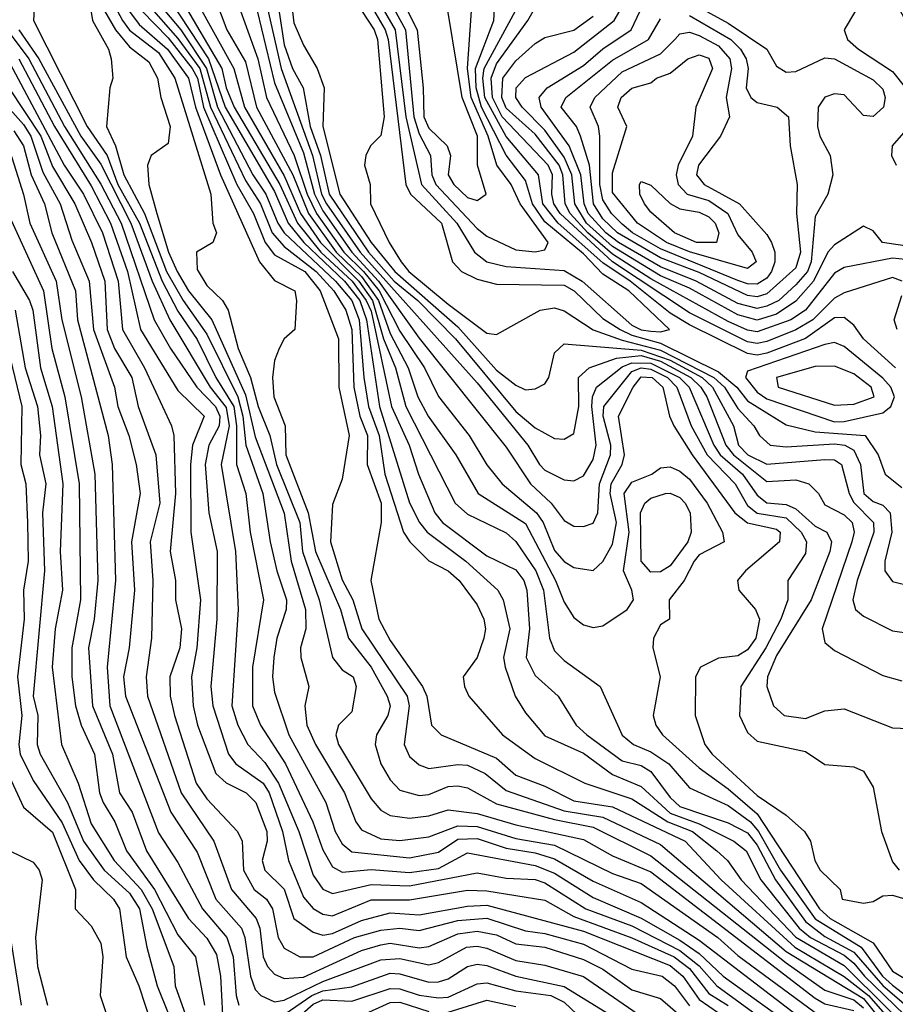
# Model space of a CAD drawing. Header units: metres. Extents: x -51132 to -49532, y -231222 to -229437.
# Tile 627 of 656: x -49786 to -49741, y -230112 to -230061. Entities that reach past the tile are written whole.
import ezdxf

# ---------------------------------------------------------------- set-up
doc = ezdxf.new("R2010")
doc.units = ezdxf.units.M
for name, color, linetype in [('CONTOUR_HALF', 8, 'Continuous'), ('CONTOUR_INDEX', 1, 'Continuous'), ('CONTOUR_INTER', 3, 'Continuous')]:
    doc.layers.add(name, color=color, linetype=linetype)

msp = doc.modelspace()

# ---------------------------------------------------------------- linework, layer by layer
at = {"layer": 'CONTOUR_HALF'}
for points, elevation in [([(-49767.08, -230056.198), (-49767.519, -230056.759), (-49767.522, -230057.759), (-49766.697, -230059.759), (-49765.687, -230061.759), (-49765.371, -230064.759), (-49765.34, -230066.259), (-49765.08, -230066.834), (-49764.135, -230067.759), (-49763.962, -230068.259), (-49764.076, -230069.259), (-49763.785, -230069.759), (-49763.08, -230070.424), (-49762.58, -230070.594), (-49762.112, -230070.259), (-49762.564, -230068.759), (-49762.57, -230067.259), (-49763.36, -230065.259), (-49764.342, -230059.259), (-49765.58, -230056.898), (-49766.08, -230056.51), (-49767.08, -230056.198)], 22.5), ([(-49740.392, -230061.259), (-49741.08, -230059.97), (-49742.161, -230059.259), (-49742.441, -230058.759), (-49742.413, -230057.759), (-49742.58, -230057.069), (-49743.08, -230056.861), (-49743.58, -230056.965), (-49744.08, -230057.244), (-49744.499, -230057.759), (-49744.458, -230058.259), (-49744.08, -230058.849), (-49742.889, -230059.759), (-49742.856, -230060.259), (-49742.994, -230060.759), (-49743.583, -230061.759), (-49743.4, -230062.259), (-49742.841, -230062.759), (-49741.08, -230063.902), (-49740.391, -230064.759)], 25.5), ([(-49782.829, -230059.259), (-49782.509, -230061.259), (-49781.678, -230062.759), (-49781.532, -230063.259), (-49781.458, -230064.259), (-49781.608, -230064.759), (-49781.777, -230066.759), (-49781.312, -230067.759), (-49780.889, -230069.259), (-49779.803, -230071.259), (-49778.68, -230074.259), (-49777.806, -230075.759), (-49776.58, -230077.502), (-49774.97, -230080.759), (-49774.718, -230081.759), (-49774.572, -230083.259), (-49773.675, -230085.759), (-49773.303, -230088.259), (-49772.964, -230089.759), (-49772.458, -230091.259), (-49772.47, -230091.759), (-49772.966, -230093.259), (-49773.114, -230094.259), (-49773.187, -230095.259), (-49773.08, -230096.046), (-49772.33, -230098.259), (-49770.425, -230101.759), (-49769.937, -230103.259), (-49769.58, -230103.892), (-49769.08, -230104.313), (-49766.08, -230104.623), (-49764.58, -230104.333), (-49763.58, -230103.661), (-49762.58, -230103.633), (-49761.08, -230104.124), (-49759.58, -230104.371), (-49758.58, -230104.682), (-49756.58, -230105.837), (-49754.08, -230106.932), (-49751.08, -230108.895), (-49744.731, -230113.759)], 32.5), ([(-49776.478, -230059.259), (-49775.551, -230061.759), (-49774.58, -230063.399), (-49774.006, -230065.759), (-49772.135, -230069.259), (-49771.312, -230071.259), (-49769.888, -230073.259), (-49768.58, -230074.515), (-49767.687, -230075.759), (-49767.08, -230077.467), (-49766.149, -230079.259), (-49765.647, -230080.759), (-49765.119, -230081.759), (-49763.695, -230083.759), (-49762.527, -230085.759), (-49760.08, -230087.315), (-49758.531, -230090.259), (-49758.08, -230091.393), (-49757.58, -230092.174), (-49757.08, -230092.557), (-49756.58, -230092.705), (-49756.08, -230092.618), (-49754.818, -230091.759), (-49754.493, -230091.259), (-49754.566, -230090.759), (-49754.999, -230089.759), (-49754.71, -230087.759), (-49754.967, -230085.759), (-49754.58, -230085.176), (-49753.528, -230084.759), (-49753.08, -230084.433), (-49752.58, -230084.385), (-49752.08, -230084.609), (-49751.58, -230085.024), (-49750.668, -230086.259), (-49749.873, -230087.759), (-49749.783, -230088.259), (-49751.08, -230088.942), (-49751.341, -230089.259), (-49751.858, -230090.259), (-49752.632, -230091.259), (-49752.617, -230092.259), (-49753.08, -230092.564), (-49753.448, -230093.259), (-49753.488, -230093.759), (-49753.096, -230095.259), (-49753.474, -230097.259), (-49753.321, -230097.759), (-49752.979, -230098.259), (-49751.08, -230099.959), (-49749.58, -230101.05), (-49748.08, -230102.355), (-49744.847, -230107.259), (-49744.302, -230107.759), (-49742.08, -230109.033), (-49741.08, -230110.494), (-49738.08, -230112.291)], 27.5), ([(-49767.688, -230060.259), (-49766.825, -230061.759), (-49766.275, -230066.259), (-49765.472, -230069.759), (-49763.635, -230071.759), (-49762.729, -230073.259), (-49762.088, -230073.759), (-49761.08, -230074.011), (-49758.08, -230074.212), (-49757.151, -230074.759), (-49754.58, -230077.036), (-49754.08, -230077.285), (-49753.58, -230077.356), (-49753.08, -230077.392), (-49752.615, -230077.259), (-49754.732, -230075.259), (-49756.08, -230074.402), (-49757.08, -230073.358), (-49759.08, -230071.699), (-49759.718, -230070.759), (-49760.08, -230069.56), (-49761.08, -230068.233), (-49762.353, -230065.759), (-49762.633, -230064.759), (-49762.66, -230063.759), (-49761.726, -230061.259), (-49761.633, -230059.759)], 23.5), ([(-49740.564, -230074.759), (-49741.08, -230074.576), (-49743.58, -230075.374), (-49744.08, -230075.638), (-49745.193, -230076.759), (-49746.08, -230077.282), (-49747.58, -230077.89), (-49748.08, -230077.986), (-49748.58, -230077.902), (-49751.58, -230076.413), (-49755.58, -230073.77), (-49758.292, -230071.259), (-49758.614, -230070.759), (-49758.723, -230070.259), (-49758.687, -230069.259), (-49758.906, -230068.759), (-49761.291, -230066.259), (-49761.791, -230065.259), (-49761.852, -230064.259), (-49761.58, -230063.503), (-49759.955, -230061.259), (-49759.119, -230059.759)], 24.5), ([(-49781.491, -230060.259), (-49780.951, -230061.259), (-49780.58, -230061.77), (-49779.08, -230062.927), (-49778.237, -230064.259), (-49776.381, -230070.259), (-49776.277, -230071.759), (-49776.079, -230072.259), (-49776.27, -230072.759), (-49777.127, -230073.259), (-49777.08, -230074.168), (-49776.58, -230074.996), (-49775.772, -230075.759), (-49775.476, -230076.259), (-49774.964, -230078.259), (-49774.328, -230079.759), (-49773.927, -230081.259), (-49773.321, -230082.759), (-49772.974, -230084.259), (-49771.772, -230087.259), (-49771.628, -230088.759), (-49770.764, -230091.259), (-49770.082, -230094.259), (-49769.58, -230094.891), (-49769.008, -230095.259), (-49768.848, -230095.759), (-49769.08, -230097.067), (-49769.756, -230097.759), (-49769.899, -230098.259), (-49769.761, -230098.759), (-49768.08, -230101.571), (-49767.58, -230102.164), (-49767.08, -230102.436), (-49766.08, -230102.573), (-49765.08, -230102.449), (-49764.08, -230102.137), (-49762.58, -230102.323), (-49760.58, -230102.915), (-49757.08, -230103.679), (-49755.58, -230104.528), (-49753.58, -230105.355), (-49745.08, -230111.889), (-49744.58, -230112.178), (-49743.08, -230112.534)], 31.5), ([(-49777.858, -230060.259), (-49775.813, -230063.759), (-49775.575, -230064.759), (-49775.169, -230065.759), (-49772.808, -230069.759), (-49771.888, -230071.759), (-49770.679, -230073.259), (-49769.063, -230074.759), (-49768.325, -230075.759), (-49768.08, -230076.319), (-49767.026, -230081.259), (-49766.104, -230083.259), (-49765.625, -230084.759), (-49764.769, -230086.759), (-49764.377, -230087.259), (-49762.08, -230088.989), (-49760.58, -230089.711), (-49760.158, -230090.259), (-49760.002, -230090.759), (-49759.869, -230092.759), (-49760.05, -230094.259), (-49759.58, -230095.18), (-49758.39, -230096.259), (-49757.447, -230097.759), (-49756.911, -230098.259), (-49755.08, -230099.606), (-49754.08, -230099.847), (-49753.58, -230100.158), (-49752.58, -230101.5), (-49752.08, -230101.965), (-49749.58, -230102.806), (-49748.58, -230103.332), (-49748.08, -230103.973), (-49747.134, -230105.759), (-49745.58, -230107.924), (-49744.58, -230108.697), (-49743.08, -230109.504), (-49741.58, -230111.244), (-49736.899, -230115.259)], 28.5), ([(-49772.927, -230060.259), (-49772.58, -230062.526), (-49772.14, -230063.759), (-49771.597, -230064.759), (-49771.224, -230066.759), (-49770.693, -230068.259), (-49770.242, -230070.259), (-49768.207, -230073.259), (-49766.88, -230074.759), (-49765.662, -230075.759), (-49763.713, -230077.759), (-49760.58, -230081.511), (-49759.58, -230082.358), (-49758.58, -230082.904), (-49758.08, -230082.945), (-49757.58, -230082.661), (-49757.324, -230081.259), (-49757.341, -230079.759), (-49756.786, -230079.259), (-49755.359, -230078.759), (-49754.08, -230078.618), (-49753.08, -230078.902), (-49751.514, -230079.759), (-49750.994, -230080.259), (-49750.687, -230080.759), (-49749.704, -230083.259), (-49749.303, -230083.759), (-49747.58, -230085.135), (-49746.08, -230085.048), (-49745.403, -230085.259), (-49744.897, -230085.759), (-49744.58, -230086.355), (-49743.58, -230086.859), (-49743.168, -230087.259), (-49743.053, -230087.759), (-49743.171, -230088.259), (-49744.711, -230092.759), (-49744.58, -230093.481), (-49744.08, -230093.893), (-49741.58, -230095.184), (-49740.58, -230095.463)], 25.5), ([(-49779.952, -230060.759), (-49778.58, -230062.173), (-49777.349, -230063.759), (-49777.074, -230064.259), (-49776.76, -230065.759), (-49775.029, -230069.759), (-49774.171, -230071.259), (-49773.564, -230072.759), (-49773.08, -230073.398), (-49771.503, -230074.259), (-49770.72, -230075.259), (-49769.765, -230077.759), (-49769.739, -230080.259), (-49769.218, -230082.759), (-49769.58, -230085.024), (-49770.08, -230086.326), (-49770.187, -230088.259), (-49769.58, -230090.233), (-49769.029, -230091.259), (-49768.555, -230092.759), (-49766.207, -230096.259), (-49766.109, -230096.759), (-49766.359, -230098.759), (-49766.08, -230099.382), (-49765.58, -230099.815), (-49765.08, -230100.001), (-49763.58, -230099.79), (-49763.08, -230099.832), (-49762.17, -230100.259), (-49761.08, -230101.147), (-49758.08, -230102.193), (-49756.08, -230102.515), (-49753.08, -230103.937), (-49746.58, -230109.482), (-49742.58, -230111.918), (-49739.903, -230115.259)], 30.5), ([(-49778.758, -230060.759), (-49777.927, -230061.759), (-49776.599, -230063.759), (-49776.024, -230065.759), (-49774.204, -230069.259), (-49773.523, -230070.259), (-49772.908, -230071.759), (-49772.571, -230072.259), (-49769.916, -230074.759), (-49769.067, -230075.759), (-49768.69, -230076.759), (-49768.454, -230079.759), (-49768.205, -230081.259), (-49767.662, -230082.759), (-49767.367, -230084.759), (-49766.391, -230087.759), (-49766.075, -230088.259), (-49765.08, -230089.252), (-49764.08, -230089.763), (-49763.509, -230090.259), (-49762.58, -230091.521), (-49762.244, -230092.259), (-49762.157, -230092.759), (-49762.236, -230093.259), (-49762.575, -230094.259), (-49763.305, -230095.259), (-49763.243, -230095.759), (-49763.008, -230096.259), (-49761.267, -230098.259), (-49759.58, -230099.483), (-49756.999, -230100.759), (-49754.58, -230101.565), (-49752.708, -230102.759), (-49751.423, -230103.259), (-49750.169, -230104.259), (-49749.617, -230104.759), (-49748.918, -230105.759), (-49746.08, -230108.73), (-49743.58, -230110.208), (-49739.08, -230114.651)], 29.5), ([(-49773.971, -230060.759), (-49773.08, -230064.491), (-49771.58, -230068.124), (-49771.011, -230070.259), (-49770.58, -230071.124), (-49769.07, -230073.259), (-49767.688, -230074.759), (-49765.58, -230077.708), (-49761.08, -230083.368), (-49759.828, -230085.259), (-49758.758, -230086.259), (-49758.08, -230087.158), (-49757.58, -230087.444), (-49757.08, -230087.462), (-49756.58, -230087.303), (-49756.339, -230086.759), (-49756.239, -230085.259), (-49755.673, -230083.759), (-49755.66, -230083.259), (-49756.049, -230081.759), (-49756.024, -230081.259), (-49754.58, -230079.439), (-49754.08, -230079.247), (-49753.58, -230079.318), (-49752.72, -230079.759), (-49752.235, -230080.259), (-49751.492, -230082.259), (-49750.674, -230083.759), (-49749.217, -230085.259), (-49748.58, -230086.374), (-49748.08, -230086.771), (-49746.58, -230087.016), (-49745.799, -230087.759), (-49745.519, -230088.259), (-49745.58, -230088.874), (-49746.487, -230090.259), (-49746.501, -230091.259), (-49746.85, -230092.259), (-49747.632, -230093.759), (-49748.923, -230095.759), (-49748.998, -230097.259), (-49748.58, -230098.144), (-49748.08, -230098.579), (-49745.58, -230099.125), (-49744.58, -230099.798), (-49743.08, -230099.907), (-49742.58, -230100.137), (-49742.08, -230100.968), (-49741.648, -230103.259), (-49741.08, -230104.839), (-49740.722, -230105.259)], 26.5), ([(-49768.58, -230060.741), (-49767.917, -230061.759), (-49767.743, -230062.259), (-49767.404, -230066.259), (-49767.58, -230067.228), (-49768.099, -230067.759), (-49768.355, -230068.259), (-49768.412, -230068.759), (-49768.129, -230069.759), (-49768.115, -230070.759), (-49767.147, -230072.759), (-49766.514, -230073.759), (-49766.115, -230074.259), (-49764.08, -230075.949), (-49762.08, -230077.464), (-49761.58, -230077.526), (-49759.318, -230076.259), (-49758.58, -230076.141), (-49758.08, -230076.296), (-49756.58, -230077.277), (-49755.08, -230077.827), (-49753.08, -230078.33), (-49750.319, -230079.759), (-49749.78, -230080.259), (-49749.08, -230081.362), (-49748.251, -230082.259), (-49747.968, -230082.759), (-49747.406, -230083.259), (-49746.58, -230083.35), (-49744.08, -230083.19), (-49743.541, -230083.259), (-49743.08, -230083.519), (-49742.736, -230084.259), (-49742.557, -230085.759), (-49742.08, -230086.168), (-49741.58, -230086.365), (-49741.187, -230086.759), (-49741.1, -230087.759), (-49741.467, -230089.259), (-49741.474, -230089.759), (-49741.08, -230090.318), (-49740.08, -230090.553)], 24.5), ([(-49740.08, -230072.982), (-49741.584, -230072.759), (-49742.08, -230072.156), (-49742.58, -230071.91), (-49744.08, -230072.89), (-49744.414, -230073.259), (-49745.155, -230074.759), (-49746.08, -230075.807), (-49747.08, -230076.474), (-49748.08, -230076.781), (-49749.08, -230076.507), (-49751.58, -230075.135), (-49753.08, -230074.481), (-49755.58, -230072.965), (-49756.916, -230071.759), (-49757.516, -230070.759), (-49757.682, -230069.259), (-49758.08, -230068.339), (-49759.08, -230066.948), (-49760.245, -230065.759), (-49760.585, -230065.259), (-49760.556, -230064.759), (-49760.08, -230064.223), (-49757.58, -230062.901), (-49755.483, -230061.259), (-49755.186, -230060.759)], 25.5), ([(-49751.58, -230061.011), (-49749.444, -230062.259), (-49748.948, -230062.759), (-49748.659, -230063.259), (-49748.547, -230063.759), (-49748.659, -230064.759), (-49748.404, -230065.259), (-49748.08, -230065.51), (-49747.041, -230065.759), (-49746.458, -230066.259), (-49746.378, -230067.759), (-49746.001, -230069.759), (-49746.049, -230071.259), (-49745.839, -230073.259), (-49746.08, -230074.073), (-49747.58, -230075.425), (-49748.08, -230075.568), (-49748.58, -230075.515), (-49751.08, -230074.323), (-49753.08, -230073.552), (-49755.308, -230072.259), (-49756.08, -230071.53), (-49756.551, -230070.759), (-49756.773, -230068.759), (-49757.225, -230067.259), (-49757.442, -230066.759), (-49758.229, -230065.759), (-49757.982, -230065.259), (-49755.58, -230063.32), (-49753.715, -230062.259), (-49753.08, -230061.177)], 26.5), ([(-49786.314, -230061.759), (-49785.286, -230063.259), (-49783.107, -230067.259), (-49782.08, -230068.712), (-49780.527, -230071.759), (-49779.412, -230074.759), (-49778.499, -230076.759), (-49776.403, -230080.259), (-49775.58, -230081.303), (-49775.432, -230082.259), (-49775.84, -230084.259), (-49775.096, -230088.759), (-49774.968, -230091.759), (-49775.28, -230096.759), (-49774.985, -230097.759), (-49774.455, -230098.759), (-49773.58, -230099.688), (-49772.873, -230100.759), (-49771.81, -230103.259), (-49771.08, -230105.529), (-49770.58, -230106.24), (-49770.08, -230106.476), (-49768.08, -230106.004), (-49766.08, -230106.084), (-49762.58, -230105.404), (-49761.08, -230105.673), (-49759.58, -230105.745), (-49759.08, -230105.915), (-49756.95, -230107.259), (-49754.58, -230108.149), (-49752.08, -230109.418), (-49751.08, -230110.211), (-49750.165, -230111.259), (-49746.74, -230113.759)], 33.5), ([(-49786.322, -230063.259), (-49784.476, -230066.759), (-49782.58, -230069.831), (-49781.569, -230071.759), (-49780.687, -230074.259), (-49780.013, -230077.259), (-49778.08, -230080.427), (-49776.723, -230081.759), (-49777.334, -230083.259), (-49777.427, -230084.259), (-49777.408, -230087.759), (-49776.905, -230091.259), (-49777.095, -230093.759), (-49777.371, -230095.259), (-49777.285, -230096.759), (-49777.064, -230097.759), (-49776.118, -230100.259), (-49775.58, -230100.736), (-49774.554, -230101.259), (-49774.049, -230101.759), (-49773.482, -230103.259), (-49773.45, -230103.759), (-49773.716, -230104.759), (-49773.587, -230105.259), (-49772.58, -230106.256), (-49772.08, -230107.768), (-49771.08, -230108.471), (-49770.58, -230108.629), (-49770.08, -230108.543), (-49768.58, -230107.877), (-49767.08, -230107.466), (-49765.58, -230107.577), (-49763.08, -230107.121), (-49762.08, -230107.079), (-49757.08, -230108.423), (-49752.58, -230110.205), (-49751.931, -230110.759), (-49751.08, -230111.968), (-49749.58, -230112.989)], 34.5), ([(-49751.667, -230063.259), (-49751.08, -230063.039), (-49750.58, -230063.218), (-49750.392, -230063.759), (-49751.257, -230065.759), (-49751.438, -230067.259), (-49752.179, -230068.759), (-49752.284, -230069.259), (-49752.17, -230069.759), (-49751.704, -230070.259), (-49750.58, -230070.594), (-49749.598, -230071.259), (-49749.08, -230072.362), (-49748.347, -230073.259), (-49748.129, -230073.759), (-49748.58, -230074.117), (-49751.58, -230073.25), (-49752.775, -230072.759), (-49754.272, -230071.759), (-49755.58, -230070.167), (-49755.58, -230069.161), (-49754.823, -230066.759), (-49755.289, -230065.759), (-49755.124, -230065.259), (-49754.58, -230064.774), (-49753.58, -230064.491), (-49753.299, -230064.259), (-49752.58, -230063.99), (-49751.667, -230063.259)], 27.5), ([(-49786.83, -230064.759), (-49785.174, -230067.259), (-49784.58, -230068.824), (-49783.425, -230070.759), (-49782.553, -230072.759), (-49781.86, -230074.759), (-49781.744, -230077.259), (-49781.37, -230078.259), (-49780.467, -230079.759), (-49780.141, -230081.259), (-49779.226, -230083.759), (-49779.02, -230086.259), (-49779.513, -230088.259), (-49779.375, -230090.259), (-49779.449, -230093.259), (-49779.718, -230095.259), (-49779.66, -230096.259), (-49777.908, -230101.259), (-49776.227, -230103.759), (-49775.299, -230106.259), (-49774.03, -230107.759), (-49773.845, -230108.259), (-49773.668, -230109.759), (-49773.444, -230110.259), (-49773.08, -230110.653), (-49772.58, -230110.87), (-49771.58, -230110.804), (-49768.58, -230109.426), (-49767.58, -230109.122), (-49767.08, -230109.04), (-49765.58, -230109.286), (-49765.08, -230109.224), (-49763.58, -230108.565), (-49762.58, -230108.421), (-49761.58, -230108.612), (-49760.58, -230109.086), (-49759.08, -230109.251), (-49757.08, -230109.896), (-49756.08, -230110.392), (-49754.58, -230111.467), (-49753.08, -230111.918), (-49751.58, -230113.208)], 35.5), ([(-49739.775, -230066.259), (-49741.09, -230067.759), (-49741.115, -230068.259), (-49740.881, -230068.759)], 25.5), ([(-49786.58, -230066.976), (-49786.082, -230067.759), (-49785.678, -230069.259), (-49784.995, -230070.759), (-49784.619, -230072.259), (-49783.38, -230075.259), (-49783.281, -230076.759), (-49781.697, -230082.759), (-49781.481, -230084.259), (-49781.309, -230090.259), (-49781.749, -230094.759), (-49781.606, -230096.759), (-49779.08, -230103.323), (-49778.08, -230104.863), (-49776.816, -230107.259), (-49775.543, -230108.759), (-49775.216, -230109.759), (-49775.07, -230111.759), (-49774.924, -230112.259)], 36.5), ([(-49787.08, -230070.813), (-49785.049, -230075.259), (-49784.605, -230078.259), (-49783.935, -230080.759), (-49783.194, -230085.259), (-49783.118, -230091.259), (-49783.58, -230093.759), (-49783.569, -230095.259), (-49783.391, -230096.759), (-49783.094, -230097.759), (-49782.397, -230099.259), (-49782.135, -230101.259), (-49781.952, -230101.759), (-49781.353, -230102.759), (-49780.747, -230104.259), (-49779.289, -230106.259), (-49778.08, -230108.611), (-49777.178, -230109.759), (-49776.7, -230112.259)], 37.5), ([(-49740.828, -230077.259), (-49740.986, -230076.759), (-49740.58, -230075.514)], 24.5), ([(-49786.507, -230076.259), (-49785.992, -230079.259), (-49785.348, -230081.259), (-49785.201, -230082.759), (-49785.252, -230083.759), (-49784.922, -230085.259), (-49785.09, -230086.759), (-49784.992, -230089.759), (-49785.582, -230096.259), (-49785.328, -230097.259), (-49785.374, -230098.759), (-49785.219, -230099.259), (-49783.803, -230101.759), (-49782.97, -230103.759), (-49781.902, -230105.259), (-49780.58, -230106.449), (-49780.077, -230107.259), (-49779.699, -230109.259), (-49779.151, -230111.259), (-49778.548, -230112.759)], 38.5), ([(-49744.58, -230078.036), (-49748.58, -230079.419), (-49748.677, -230079.759), (-49748.08, -230080.517), (-49747.58, -230080.85), (-49744.08, -230082.043), (-49743.58, -230082.035), (-49741.58, -230081.576), (-49741.157, -230081.259), (-49740.963, -230080.759), (-49741.152, -230080.259), (-49741.58, -230079.793), (-49743.58, -230078.15), (-49744.08, -230077.939), (-49744.58, -230078.036)], 23.5), ([(-49787.106, -230099.759), (-49786.08, -230102.007), (-49784.58, -230103.291), (-49783.393, -230106.259), (-49783.401, -230107.259), (-49782.58, -230108.154), (-49782.08, -230109.045), (-49781.974, -230109.759), (-49782.116, -230111.759), (-49781.604, -230113.259)], 39.5), ([(-49786.837, -230108.259), (-49786.203, -230112.259)], 40.5), ([(-49773.08, -230113.089), (-49771.145, -230111.759), (-49770.58, -230111.516), (-49769.08, -230111.308), (-49767.08, -230110.602), (-49766.58, -230110.628), (-49765.08, -230111.057), (-49764.58, -230111.049), (-49764.08, -230110.892), (-49763.08, -230110.244), (-49762.58, -230110.135), (-49762.08, -230110.206), (-49760.58, -230110.758), (-49758.08, -230111.285), (-49755.08, -230113.135)], 36.5), ([(-49768.58, -230112.793), (-49767.08, -230112.111), (-49766.58, -230112.102), (-49765.08, -230112.588)], 37.5), ([(-49764.08, -230112.62), (-49762.08, -230112), (-49760.58, -230112.326)], 37.5)]:
    msp.add_lwpolyline(points, dxfattribs=dict(at, elevation=elevation))
at = {"layer": 'CONTOUR_INDEX'}
for points, elevation in [([(-49772.265, -230059.759), (-49772.08, -230061.394), (-49771.58, -230062.551), (-49770.863, -230063.759), (-49770.506, -230064.759), (-49770.571, -230066.759), (-49769.693, -230070.259), (-49768.075, -230072.759), (-49766.838, -230074.259), (-49763.58, -230077.136), (-49761.58, -230079.368), (-49760.58, -230080.157), (-49760.08, -230080.384), (-49759.58, -230080.334), (-49759.08, -230080.076), (-49758.867, -230079.759), (-49758.58, -230078.484), (-49758.08, -230078.009), (-49754.08, -230078.33), (-49752.58, -230078.851), (-49750.926, -230079.759), (-49750.391, -230080.259), (-49749.306, -230082.259), (-49749.042, -230083.259), (-49748.572, -230083.759), (-49747.58, -230084.238), (-49744.58, -230083.992), (-49744.08, -230084.009), (-49743.719, -230084.259), (-49743.321, -230085.759), (-49743.08, -230086.222), (-49742.056, -230087.259), (-49742.043, -230087.759), (-49742.909, -230090.259), (-49743.119, -230091.259), (-49742.989, -230091.759), (-49742.58, -230092.118), (-49741.08, -230092.879), (-49740.08, -230093.003)], 25), ([(-49779.338, -230060.759), (-49778.08, -230062.194), (-49776.945, -230063.759), (-49776.387, -230065.759), (-49774.58, -230069.56), (-49773.81, -230070.759), (-49773.207, -230072.259), (-49772.58, -230072.973), (-49770.913, -230074.259), (-49770, -230075.259), (-49769.386, -230076.259), (-49769.079, -230077.259), (-49768.966, -230080.259), (-49768.655, -230081.759), (-49768.263, -230082.759), (-49768.276, -230084.259), (-49767.552, -230086.259), (-49767.55, -230087.259), (-49768.085, -230090.259), (-49767.785, -230091.759), (-49767.674, -230092.259), (-49767.08, -230093.368), (-49765.412, -230095.759), (-49765.197, -230096.259), (-49764.945, -230097.759), (-49764.451, -230098.259), (-49761.58, -230099.47), (-49760.58, -230100.352), (-49759.08, -230100.914), (-49757.58, -230101.676), (-49755.58, -230101.978), (-49751.811, -230103.759), (-49749.95, -230105.759), (-49746.136, -230109.259), (-49743.58, -230110.776), (-49742.311, -230111.759), (-49739.235, -230115.259)], 30), ([(-49740.08, -230073.676), (-49741.08, -230073.576), (-49743.58, -230074.053), (-49744.08, -230074.347), (-49745.58, -230076.269), (-49746.335, -230076.759), (-49748.08, -230077.384), (-49748.58, -230077.305), (-49749.58, -230076.852), (-49753.58, -230074.644), (-49755.58, -230073.368), (-49756.852, -230072.259), (-49757.766, -230071.259), (-49758.029, -230070.759), (-49758.145, -230069.259), (-49758.338, -230068.759), (-49759.58, -230067.148), (-49761.08, -230065.814), (-49761.312, -230065.259), (-49761.257, -230064.259), (-49760.58, -230063.355), (-49759.58, -230062.466), (-49759.08, -230062.156), (-49757.58, -230061.774), (-49756.58, -230061.041)], 25), ([(-49786.902, -230063.259), (-49783.971, -230068.759), (-49782.974, -230070.259), (-49781.981, -230072.259), (-49781.176, -230074.759), (-49780.958, -230077.259), (-49779.817, -230079.259), (-49778.42, -230082.259), (-49778.298, -230082.759), (-49778.201, -230085.759), (-49778.486, -230088.759), (-49778.207, -230090.259), (-49778.202, -230091.259), (-49777.901, -230092.759), (-49777.977, -230093.759), (-49778.495, -230095.259), (-49778.475, -230096.259), (-49778.262, -230097.259), (-49777.137, -230100.759), (-49776.58, -230101.573), (-49774.992, -230103.259), (-49774.745, -230103.759), (-49774.692, -230105.259), (-49774.133, -230106.259), (-49773.488, -230106.759), (-49773.175, -230107.259), (-49772.882, -230108.759), (-49772.58, -230109.295), (-49771.768, -230109.759), (-49771.08, -230109.753), (-49768.935, -230108.759), (-49767.58, -230108.374), (-49766.58, -230108.26), (-49765.58, -230108.387), (-49763.58, -230107.873), (-49762.08, -230107.744), (-49760.08, -230108.405), (-49759.08, -230108.54), (-49757.08, -230109.088), (-49754.58, -230110.382), (-49753.001, -230110.759), (-49752.368, -230111.259), (-49751.58, -230112.286)], 35), ([(-49786.791, -230104.259), (-49785.58, -230104.854), (-49785.268, -230105.259), (-49785.12, -230105.759), (-49785.454, -230108.759), (-49785.349, -230110.259), (-49784.831, -230112.259)], 40)]:
    msp.add_lwpolyline(points, dxfattribs=dict(at, elevation=elevation))
at = {"layer": 'CONTOUR_INTER'}
for points, elevation in [([(-49768.199, -230058.259), (-49766.302, -230061.759), (-49765.857, -230066.259), (-49765.58, -230067.135), (-49765.003, -230068.259), (-49764.926, -230069.259), (-49764.716, -230069.759), (-49762.58, -230072.041), (-49762.08, -230072.432), (-49760.58, -230073.149), (-49759.58, -230073.238), (-49759.08, -230073.14), (-49758.901, -230072.759), (-49760.355, -230070.759), (-49760.822, -230069.759), (-49761.566, -230068.759), (-49762.013, -230067.259), (-49762.898, -230065.259), (-49763.077, -230063.759), (-49762.871, -230060.759)], 23), ([(-49785.475, -230059.759), (-49785.562, -230061.259), (-49782.782, -230066.759), (-49781.75, -230068.259), (-49781.193, -230069.759), (-49780.071, -230071.759), (-49778.905, -230074.759), (-49778.08, -230076.317), (-49777.08, -230077.781), (-49776.116, -230079.759), (-49775.186, -230081.259), (-49775.039, -230082.259), (-49775.053, -230084.259), (-49774.57, -230085.759), (-49774.335, -230087.759), (-49773.651, -230091.259), (-49774.21, -230094.759), (-49774.222, -230096.759), (-49773.807, -230097.759), (-49772.517, -230099.759), (-49771.091, -230102.759), (-49770.58, -230104.217), (-49770.08, -230105.096), (-49769.58, -230105.373), (-49768.08, -230105.225), (-49766.08, -230105.383), (-49764.58, -230105.177), (-49763.08, -230104.363), (-49759.58, -230105.014), (-49758.58, -230105.414), (-49756.58, -230106.683), (-49754.08, -230107.758), (-49752.08, -230108.881), (-49751.08, -230109.574), (-49749.842, -230110.759), (-49746.08, -230113.456)], 33), ([(-49752.58, -230059.744), (-49749.58, -230061.402), (-49747.586, -230062.759), (-49747.08, -230063.627), (-49746.58, -230063.939), (-49746.08, -230063.905), (-49744.58, -230063.2), (-49744.08, -230063.252), (-49742.08, -230064.347), (-49741.58, -230064.822), (-49741.443, -230065.259), (-49741.544, -230065.759), (-49742.08, -230066.233), (-49742.58, -230066.183), (-49743.58, -230065.12), (-49744.08, -230065.062), (-49744.58, -230065.244), (-49744.916, -230065.759), (-49744.961, -230066.759), (-49744.833, -230067.259), (-49744.299, -230068.259), (-49744.154, -230069.259), (-49744.416, -230070.259), (-49745.08, -230071.418), (-49745.276, -230073.759), (-49745.471, -230074.259), (-49746.08, -230074.96), (-49746.965, -230075.759), (-49747.58, -230076.067), (-49748.08, -230076.178), (-49749.08, -230075.915), (-49751.234, -230074.759), (-49753.08, -230074.015), (-49755.259, -230072.759), (-49755.911, -230072.259), (-49756.83, -230071.259), (-49757.042, -230070.759), (-49757.209, -230069.259), (-49757.812, -230067.759), (-49759.272, -230065.759), (-49759.37, -230065.259), (-49758.96, -230064.759), (-49757.08, -230063.596), (-49756.08, -230062.741), (-49754.614, -230061.759), (-49753.666, -230059.759)], 26), ([(-49778.471, -230060.259), (-49776.491, -230063.259), (-49775.63, -230065.759), (-49773.08, -230070.123), (-49772.378, -230071.759), (-49771.563, -230072.759), (-49769.46, -230074.759), (-49768.667, -230075.759), (-49768.319, -230076.759), (-49767.646, -230081.259), (-49766.08, -230086.237), (-49765.575, -230087.259), (-49765.178, -230087.759), (-49763.17, -230089.259), (-49761.517, -230090.759), (-49761.232, -230091.259), (-49760.882, -230092.759), (-49761.218, -230094.259), (-49761.133, -230094.759), (-49760.608, -230096.259), (-49760.08, -230097.111), (-49759.08, -230098.31), (-49757.08, -230099.212), (-49755.58, -230100.319), (-49754.08, -230100.934), (-49752.58, -230102.308), (-49751.08, -230102.868), (-49749.297, -230103.759), (-49748.65, -230104.259), (-49747.891, -230105.759), (-49745.904, -230108.259), (-49745.312, -230108.759), (-49743.58, -230109.673), (-49743.08, -230110.073), (-49742.522, -230110.759), (-49737.343, -230115.759)], 29), ([(-49777.115, -230060.259), (-49775.188, -230063.759), (-49774.631, -230065.759), (-49772.58, -230069.318), (-49771.735, -230071.259), (-49770.703, -230072.759), (-49768.71, -230074.759), (-49768.001, -230075.759), (-49767.426, -230077.759), (-49766.811, -230079.259), (-49766.28, -230081.259), (-49763.715, -230086.259), (-49763.08, -230086.828), (-49761.08, -230087.799), (-49760.58, -230088.243), (-49759.548, -230089.759), (-49759.144, -230090.759), (-49758.833, -230093.259), (-49758.58, -230093.903), (-49758.08, -230094.408), (-49756.212, -230095.759), (-49755.08, -230098.282), (-49754.481, -230098.759), (-49753.58, -230099.144), (-49752.655, -230099.759), (-49751.58, -230101.008), (-49749.58, -230101.914), (-49748.418, -230102.759), (-49748.004, -230103.259), (-49746.879, -230105.259), (-49745.08, -230107.782), (-49742.697, -230109.259), (-49741.595, -230110.759), (-49741.08, -230111.211), (-49737.58, -230113.897)], 28), ([(-49773.531, -230060.259), (-49772.738, -230063.759), (-49771.11, -230068.259), (-49770.651, -230070.259), (-49770.394, -230070.759), (-49768.648, -230073.259), (-49762.58, -230080.037), (-49759.955, -230083.259), (-49759.359, -230084.259), (-49759.08, -230084.559), (-49758.08, -230085.055), (-49757.58, -230085.11), (-49757.08, -230084.848), (-49756.58, -230083.998), (-49756.423, -230083.259), (-49756.641, -230081.259), (-49756.601, -230080.759), (-49756.395, -230080.259), (-49755.08, -230079.207), (-49754.58, -230078.987), (-49753.58, -230079.003), (-49752.103, -230079.759), (-49751.601, -230080.259), (-49750.325, -230083.259), (-49749.991, -230083.759), (-49748.845, -230084.759), (-49748.08, -230085.854), (-49747.58, -230086.247), (-49746.58, -230086.326), (-49746.08, -230086.55), (-49745.08, -230087.451), (-49744.474, -230087.759), (-49744.238, -230088.259), (-49744.325, -230088.759), (-49745.287, -230091.259), (-49747.08, -230094.148), (-49747.545, -230095.259), (-49747.581, -230095.759), (-49747.231, -230096.759), (-49746.69, -230097.259), (-49745.58, -230097.402), (-49744.58, -230097.01), (-49743.58, -230096.903), (-49741.08, -230097.891), (-49738.58, -230098.002)], 26), ([(-49781.885, -230060.759), (-49781.32, -230061.759), (-49780.58, -230062.628), (-49779.58, -230063.401), (-49779.139, -230064.259), (-49778.964, -230065.259), (-49778.481, -230066.759), (-49778.58, -230067.635), (-49779.463, -230068.259), (-49779.66, -230068.759), (-49779.583, -230069.759), (-49779.179, -230071.259), (-49778.563, -230073.259), (-49778.122, -230074.259), (-49777.525, -230075.259), (-49776.324, -230076.759), (-49774.58, -230080.65), (-49774.08, -230082.823), (-49772.58, -230086.782), (-49772.222, -230089.259), (-49771.48, -230091.759), (-49771.449, -230092.759), (-49771.729, -230093.759), (-49771.718, -230094.259), (-49771.3, -230095.759), (-49771.5, -230096.759), (-49771.405, -230097.759), (-49770.953, -230098.759), (-49769.446, -230101.259), (-49768.865, -230102.759), (-49768.58, -230103.171), (-49767.58, -230103.637), (-49766.58, -230103.728), (-49765.08, -230103.54), (-49763.58, -230102.977), (-49762.58, -230103.011), (-49760.58, -230103.626), (-49758.58, -230103.968), (-49755.58, -230105.437), (-49754.08, -230105.962), (-49750.121, -230108.759), (-49749.08, -230109.69), (-49745.08, -230112.634)], 32), ([(-49774.836, -230060.759), (-49773.934, -230063.259), (-49773.492, -230065.259), (-49772.067, -230068.259), (-49771.381, -230070.259), (-49770.903, -230071.259), (-49769.484, -230073.259), (-49768.462, -230074.259), (-49767.663, -230075.259), (-49766.58, -230077.352), (-49765.312, -230079.259), (-49764.58, -230080.729), (-49763.005, -230082.759), (-49762.08, -230084.283), (-49761.292, -230085.259), (-49759.504, -230086.759), (-49759.161, -230087.259), (-49758.58, -230088.714), (-49758.08, -230089.284), (-49757.58, -230089.59), (-49756.58, -230089.751), (-49756.08, -230089.284), (-49755.58, -230088.389), (-49755.37, -230087.259), (-49755.69, -230085.759), (-49755.634, -230085.259), (-49755.072, -230084.259), (-49754.953, -230083.759), (-49755.254, -230081.759), (-49754.509, -230080.259), (-49754.08, -230079.721), (-49753.526, -230079.759), (-49752.96, -230080.259), (-49752.626, -230081.759), (-49752.393, -230082.259), (-49751.439, -230083.759), (-49749.232, -230086.759), (-49748.58, -230087.282), (-49747.08, -230087.615), (-49746.885, -230087.759), (-49746.929, -230088.259), (-49748.685, -230089.759), (-49749.091, -230090.259), (-49749.027, -230090.759), (-49748.174, -230091.759), (-49747.957, -230092.259), (-49748.155, -230093.259), (-49748.58, -230093.862), (-49749.08, -230094.164), (-49750.08, -230094.293), (-49751.01, -230094.759), (-49751.27, -230095.259), (-49751.293, -230097.259), (-49750.79, -230098.759), (-49750.418, -230099.259), (-49748.08, -230101.39), (-49746.58, -230102.413), (-49745.624, -230103.259), (-49745.323, -230103.759), (-49745.089, -230104.759), (-49744.818, -230105.259), (-49743.779, -230106.259), (-49743.681, -230106.759), (-49742.58, -230106.976), (-49742.08, -230106.883), (-49741.58, -230106.598), (-49741.08, -230106.559), (-49740.385, -230106.759)], 27), ([(-49768.08, -230060.513), (-49767.34, -230061.759), (-49767.192, -230062.259), (-49766.277, -230069.759), (-49766.037, -230070.259), (-49764.436, -230071.759), (-49763.861, -230073.759), (-49763.391, -230074.259), (-49762.58, -230074.665), (-49761.58, -230074.916), (-49758.08, -230074.967), (-49757.566, -230075.259), (-49756.08, -230076.69), (-49755.175, -230077.259), (-49754.58, -230077.554), (-49753.08, -230077.982), (-49750.08, -230079.461), (-49749.137, -230080.259), (-49748.58, -230080.965), (-49746.58, -230082.203), (-49745.08, -230082.575), (-49742.481, -230082.759), (-49741.807, -230083.759), (-49741.452, -230084.759), (-49740.58, -230085.444)], 24), ([(-49740.908, -230079.259), (-49742.579, -230077.759), (-49743.08, -230077.045), (-49743.58, -230076.639), (-49744.08, -230076.663), (-49745.58, -230077.726), (-49747.58, -230078.494), (-49748.08, -230078.593), (-49748.58, -230078.515), (-49751.58, -230077.033), (-49752.58, -230076.417), (-49754.65, -230074.759), (-49756.08, -230073.813), (-49758.385, -230071.759), (-49759.18, -230070.759), (-49759.409, -230069.259), (-49761.08, -230067.273), (-49762.181, -230065.259), (-49762.292, -230064.259), (-49762.225, -230063.759), (-49760.598, -230060.759)], 24), ([(-49787.291, -230061.259), (-49785.8, -230063.259), (-49783.95, -230066.759), (-49782.08, -230069.736), (-49781.015, -230071.759), (-49779.308, -230076.759), (-49778.473, -230078.259), (-49777.102, -230080.259), (-49776.138, -230081.259), (-49775.909, -230081.759), (-49775.939, -230082.259), (-49776.476, -230083.259), (-49776.677, -230084.259), (-49776.48, -230086.759), (-49776.054, -230088.759), (-49776.061, -230092.259), (-49776.368, -230095.759), (-49776.268, -230096.759), (-49775.468, -230099.259), (-49775.08, -230099.765), (-49773.674, -230100.759), (-49773.356, -230101.259), (-49772.66, -230103.259), (-49772.358, -230104.759), (-49771.58, -230106.66), (-49771.08, -230107.256), (-49770.58, -230107.546), (-49770.08, -230107.626), (-49768.08, -230106.796), (-49766.08, -230106.796), (-49763.08, -230106.306), (-49762.08, -230106.339), (-49759.08, -230106.813), (-49757.58, -230107.662), (-49754.58, -230108.764), (-49752.371, -230109.759), (-49751.58, -230110.352), (-49750.58, -230111.656), (-49749.58, -230112.28)], 34), ([(-49780.58, -230060.799), (-49780.08, -230061.477), (-49778.616, -230062.759), (-49777.537, -230064.259), (-49777.175, -230065.759), (-49775.868, -230069.259), (-49773.853, -230073.759), (-49773.08, -230074.736), (-49772.028, -230075.259), (-49771.938, -230075.759), (-49772.028, -230077.259), (-49772.58, -230077.747), (-49772.838, -230078.259), (-49773.08, -230078.869), (-49773.178, -230079.759), (-49773.112, -230080.759), (-49772.521, -230082.259), (-49772.492, -230083.759), (-49771.327, -230086.759), (-49770.96, -230088.759), (-49769.668, -230091.759), (-49769.248, -230093.259), (-49768.07, -230094.759), (-49767.247, -230096.259), (-49767.093, -230096.759), (-49767.202, -230097.259), (-49767.798, -230098.259), (-49767.868, -230098.759), (-49767.58, -230099.766), (-49767.08, -230100.583), (-49766.58, -230101.12), (-49765.58, -230101.401), (-49765.08, -230101.339), (-49764.08, -230100.938), (-49763.58, -230100.89), (-49763.08, -230101.008), (-49761.58, -230101.831), (-49758.58, -230102.646), (-49756.58, -230103.042), (-49753.58, -230104.517), (-49746.58, -230110.057), (-49744.58, -230111.471), (-49743.08, -230111.978), (-49742.58, -230112.401)], 31), ([(-49752.352, -230062.259), (-49752.08, -230061.966), (-49751.58, -230061.877), (-49751.08, -230062.036), (-49750.08, -230062.58), (-49749.496, -230063.259), (-49749.418, -230063.759), (-49749.682, -230065.259), (-49749.509, -230066.259), (-49749.983, -230067.259), (-49751.111, -230068.759), (-49751.227, -230069.259), (-49750.827, -230069.759), (-49748.998, -230070.759), (-49747.58, -230072.342), (-49747.341, -230072.759), (-49747.173, -230073.259), (-49747.17, -230073.759), (-49747.335, -230074.259), (-49747.58, -230074.602), (-49748.08, -230074.914), (-49748.58, -230074.902), (-49749.08, -230074.726), (-49753.08, -230073.087), (-49754.529, -230072.259), (-49755.08, -230071.807), (-49755.632, -230071.259), (-49756.08, -230070.557), (-49756.235, -230069.759), (-49756.227, -230067.259), (-49756.306, -230066.759), (-49756.736, -230065.759), (-49756.493, -230065.259), (-49755.08, -230063.922), (-49753.08, -230063.001), (-49752.352, -230062.259)], 27), ([(-49787.338, -230065.259), (-49786.08, -230066.66), (-49785.691, -230067.259), (-49785.08, -230069.129), (-49784.179, -230070.759), (-49783.58, -230072.641), (-49782.67, -230074.759), (-49782.456, -230077.259), (-49781.358, -230080.259), (-49781.196, -230081.259), (-49780.622, -230082.759), (-49780.244, -230084.259), (-49780.039, -230085.759), (-49780.486, -230088.259), (-49780.334, -230090.759), (-49780.609, -230093.759), (-49780.895, -230095.259), (-49780.803, -230096.259), (-49778.441, -230102.259), (-49777.08, -230104.333), (-49776.114, -230106.759), (-49774.788, -230108.259), (-49774.611, -230108.759), (-49774.323, -230110.759), (-49774.08, -230111.442), (-49773.779, -230111.759), (-49773.08, -230112.081), (-49772.58, -230112), (-49770.58, -230111.022), (-49767.58, -230109.913), (-49766.58, -230109.845), (-49765.08, -230110.163), (-49764.58, -230110.037), (-49763.127, -230109.259), (-49762.58, -230109.206), (-49762.08, -230109.304), (-49760.58, -230109.945), (-49759.08, -230110.185), (-49757.08, -230110.769), (-49753.469, -230113.259)], 36), ([(-49786.867, -230067.759), (-49786.08, -230070.28), (-49785.757, -230071.759), (-49784.385, -230074.759), (-49784.088, -230076.759), (-49783.087, -230080.759), (-49782.386, -230084.759), (-49782.226, -230090.259), (-49782.412, -230092.259), (-49782.715, -230093.759), (-49782.506, -230096.759), (-49781.468, -230099.259), (-49781.098, -230101.259), (-49780.457, -230102.259), (-49779.712, -230104.259), (-49777.53, -230107.759), (-49776.58, -230108.787), (-49776.08, -230109.637), (-49775.881, -230110.759), (-49775.767, -230112.759)], 37), ([(-49754.17, -230069.759), (-49754.08, -230069.612), (-49753.58, -230069.788), (-49752.58, -230070.74), (-49752.08, -230071.017), (-49751.08, -230071.197), (-49750.58, -230071.431), (-49750.264, -230071.759), (-49750.063, -230072.259), (-49750.192, -230072.759), (-49751.219, -230072.759), (-49752.357, -230072.259), (-49753.58, -230071.193), (-49753.912, -230070.759), (-49754.163, -230070.259), (-49754.17, -230069.759)], 28), ([(-49786.649, -230074.259), (-49785.766, -230075.759), (-49785.596, -230076.259), (-49785.201, -230079.259), (-49784.592, -230081.259), (-49784.038, -230085.259), (-49784.178, -230088.759), (-49784.053, -230090.759), (-49784.441, -230092.759), (-49784.591, -230094.759), (-49784.106, -230098.759), (-49783.254, -230100.759), (-49782.58, -230102.865), (-49781.389, -230104.759), (-49779.983, -230106.259), (-49779.423, -230107.259), (-49778.292, -230110.259), (-49778.224, -230111.259), (-49777.682, -230112.759)], 38), ([(-49787.005, -230077.759), (-49786.164, -230081.259), (-49786.208, -230084.259), (-49785.958, -230085.259), (-49785.867, -230087.259), (-49785.841, -230089.259), (-49786.071, -230090.759), (-49786.039, -230092.259), (-49786.383, -230095.259), (-49786.168, -230097.259), (-49786.317, -230098.759), (-49786.252, -230099.259), (-49785.58, -230100.62), (-49784.08, -230102.813), (-49783.188, -230104.759), (-49782.446, -230105.759), (-49781.42, -230106.759), (-49781.11, -230107.259), (-49780.76, -230109.759), (-49780.109, -230111.259), (-49779.451, -230113.259)], 39), ([(-49745.08, -230079.18), (-49747.08, -230079.746), (-49746.996, -230080.259), (-49744.08, -230081.178), (-49743.08, -230081.135), (-49742.015, -230080.759), (-49742.174, -230080.259), (-49743.08, -230079.569), (-49744.08, -230079.164), (-49745.08, -230079.18)], 23), ([(-49752.82, -230085.759), (-49752.58, -230085.736), (-49752.08, -230085.968), (-49751.809, -230086.259), (-49751.544, -230086.759), (-49751.492, -230087.759), (-49751.672, -230088.259), (-49752.58, -230089.504), (-49753.08, -230089.81), (-49753.58, -230089.831), (-49754.086, -230089.259), (-49754.115, -230086.759), (-49753.896, -230086.259), (-49753.58, -230086.004), (-49752.82, -230085.759)], 28), ([(-49773.08, -230113.956), (-49771.08, -230112.197), (-49770.58, -230111.984), (-49769.08, -230112.052), (-49767.08, -230111.391), (-49766.58, -230111.405), (-49765.58, -230111.729), (-49764.58, -230111.874), (-49764.08, -230111.833), (-49762.58, -230111.15), (-49762.08, -230111.095), (-49760.58, -230111.519), (-49758.761, -230111.759), (-49758.08, -230112.102), (-49757.08, -230113.047)], 37)]:
    msp.add_lwpolyline(points, dxfattribs=dict(at, elevation=elevation))

doc.saveas('drawing.dxf')
